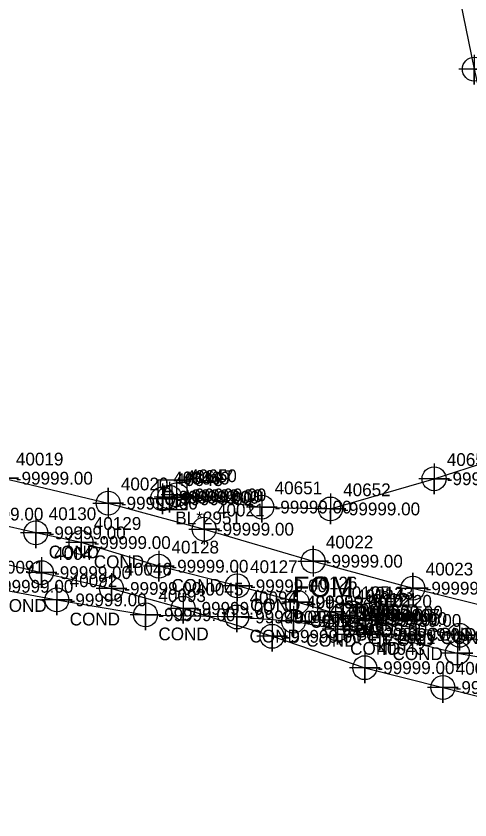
# Model space of a CAD drawing. Extents: x 2083698 to 2094313, y 743246 to 752873.
# Drawn here: x 2090904.8 to 2090993.6, y 744527 to 744684.4 of the extents above; entities that cross this region are included whole.
import ezdxf

# ---------------------------------------------------------------- set-up
doc = ezdxf.new("R2010")
doc.units = 0
for name, color, linetype in [('COGO Default Chain', 7, 'Continuous'), ('COGO Default Curve', 7, 'Continuous'), ('COGO Default Parcel', 7, 'Continuous'), ('COGO Default Point Number', 7, 'Continuous'), ('COGO Default Spiral', 7, 'Continuous'), ('Default Symbol CELL', 7, 'Continuous'), ('Default Symbol Cogo Number', 7, 'Continuous'), ('Exist Other Culture Fence Line', 7, 'Continuous'), ('Exist Property Corner CELL', 7, 'Continuous'), ('Exist Property Corner Cogo Comment', 7, 'Continuous'), ('Exist Property Deed Book Text', 7, 'Continuous'), ('Exist Property Iron Pin Leader', 7, 'Continuous'), ('Exist Property Iron Pin Text', 7, 'Continuous'), ('Exist Property Line', 7, 'Continuous'), ('Exist Property Line Leader', 7, 'Continuous'), ('Exist Property Monument Leader', 7, 'Continuous'), ('Exist Property Monument Text', 7, 'Continuous'), ('Exist Property Owner Text', 7, 'Continuous'), ('Exist Right of Way Line', 7, 'Continuous'), ('Exist Right of Way Line Text', 7, 'Continuous'), ('Exist Utilities Gas UG Line SUE LOS B', 7, 'Continuous'), ('Exist Utilities Other Located Object CELL', 7, 'Continuous'), ('Exist Utilities Other Located Object Text', 7, 'Continuous'), ('Exist Utilities Power Joint Use Telephone Cogo Elevation', 7, 'Continuous'), ('Exist Utilities Power Joint Use Telephone Cogo Number', 7, 'Continuous'), ('Exist Utilities Power UG Cable SUE LOS B', 7, 'Continuous'), ('Exist Utilities Telephone UG Conduit SUE LOS B', 7, 'Continuous'), ('Exist Utilities TV UG Cable SUE LOS B', 7, 'Continuous'), ('Exist Utilities Water UG Line SUE LOS B', 7, 'Continuous'), ('Old_Level_20', 7, 'Continuous'), ('Scratch_Level_0', 7, 'Continuous'), ('Scratch_Level_5', 7, 'Continuous')]:
    doc.layers.add(name, color=color, linetype=linetype)

msp = doc.modelspace()

# ---------------------------------------------------------------- linework, layer by layer
at = {"layer": 'COGO Default Curve'}
for points in [[(2090899.24, 744593.95), (2090905.24, 744593.95), (2090902.24, 744593.95), (2090902.24, 744596.95), (2090902.24, 744590.95)], [(2090919.78, 744589.07), (2090925.78, 744589.07), (2090922.78, 744589.07), (2090922.78, 744592.07), (2090922.78, 744586.07)], [(2090938.58, 744583.97), (2090944.58, 744583.97), (2090941.58, 744583.97), (2090941.58, 744586.97), (2090941.58, 744580.97)], [(2090959.88, 744577.7), (2090965.88, 744577.7), (2090962.88, 744577.7), (2090962.88, 744580.7), (2090962.88, 744574.7)], [(2090979.42, 744572.41), (2090985.42, 744572.41), (2090982.42, 744572.41), (2090982.42, 744575.41), (2090982.42, 744569.41)]]:
    msp.add_lwpolyline(points, dxfattribs=at)
for centre in [(2090922.78, 744589.07), (2090941.58, 744583.97), (2090962.88, 744577.7), (2090982.42, 744572.41)]:
    msp.add_circle(centre, 2.34, dxfattribs=at)
at = {"layer": 'COGO Default Point Number'}
for points in [[(2090909.72, 744578.46), (2090909.72, 744572.46), (2090909.72, 744575.46), (2090912.72, 744575.46), (2090906.72, 744575.46)], [(2090923.46, 744575.37), (2090923.46, 744569.37), (2090923.46, 744572.37), (2090926.46, 744572.37), (2090920.46, 744572.37)], [(2090937.46, 744571.47), (2090937.46, 744565.47), (2090937.46, 744568.47), (2090940.46, 744568.47), (2090934.46, 744568.47)], [(2090954.85, 744565.99), (2090954.85, 744559.99), (2090954.85, 744562.99), (2090957.85, 744562.99), (2090951.85, 744562.99)], [(2090972.99, 744559.85), (2090972.99, 744553.85), (2090972.99, 744556.85), (2090975.99, 744556.85), (2090969.99, 744556.85)], [(2090988.29, 744555.97), (2090988.29, 744549.97), (2090988.29, 744552.97), (2090991.29, 744552.97), (2090985.29, 744552.97)]]:
    msp.add_lwpolyline(points, dxfattribs=at)
for centre in [(2090909.72, 744575.46), (2090923.46, 744572.37), (2090937.46, 744568.47), (2090954.85, 744562.99), (2090972.99, 744556.85), (2090988.29, 744552.97)]:
    msp.add_circle(centre, 2.34, dxfattribs=at)
at = {"layer": 'COGO Default Spiral'}
msp.add_line((2090935.46, 744590.52), (2090935.46, 744590.52), dxfattribs=at)
msp.add_lwpolyline([(2090932.51, 744587.8), (2090938.26, 744587.8), (2090938.26, 744593.55), (2090932.51, 744593.55), (2090932.51, 744587.8)], dxfattribs=at)
at = {"layer": 'Exist Property Deed Book Text'}
msp.add_line((2090970.18, 744566.26), (2090970.18, 744566.26), dxfattribs=at)
msp.add_lwpolyline([(2090967.3, 744563.39), (2090973.05, 744563.39), (2090973.05, 744569.14), (2090967.3, 744569.14), (2090967.3, 744563.39)], dxfattribs=at)
at = {"layer": 'Exist Property Iron Pin Text'}
for points in [[(2090986.55, 744596.85), (2090986.55, 744590.85), (2090986.55, 744593.85), (2090989.55, 744593.85), (2090983.55, 744593.85)], [(2090933.44, 744592.92), (2090933.44, 744586.92), (2090933.44, 744589.92), (2090936.44, 744589.92), (2090930.44, 744589.92)], [(2090934.81, 744593.21), (2090934.81, 744587.21), (2090934.81, 744590.21), (2090937.81, 744590.21), (2090931.81, 744590.21)], [(2090936.17, 744593.68), (2090936.17, 744587.68), (2090936.17, 744590.68), (2090939.17, 744590.68), (2090933.17, 744590.68)], [(2090952.86, 744591.3), (2090952.86, 744585.3), (2090952.86, 744588.3), (2090955.86, 744588.3), (2090949.86, 744588.3)], [(2090966.27, 744590.93), (2090966.27, 744584.93), (2090966.27, 744587.93), (2090969.27, 744587.93), (2090963.27, 744587.93)]]:
    msp.add_lwpolyline(points, dxfattribs=at)
for centre in [(2090986.55, 744593.85), (2090934.81, 744590.21), (2090936.17, 744590.68), (2090933.44, 744589.92), (2090952.86, 744588.3), (2090966.27, 744587.93)]:
    msp.add_circle(centre, 2.34, dxfattribs=at)
at = {"layer": 'Exist Property Line Leader'}
for points in [[(2090908.66, 744586.25), (2090908.66, 744580.25), (2090908.66, 744583.25), (2090911.66, 744583.25), (2090905.66, 744583.25)], [(2090917.48, 744584.34), (2090917.48, 744578.34), (2090917.48, 744581.34), (2090920.48, 744581.34), (2090914.48, 744581.34)], [(2090932.68, 744579.71), (2090932.68, 744573.71), (2090932.68, 744576.71), (2090935.68, 744576.71), (2090929.68, 744576.71)], [(2090948.06, 744575.88), (2090948.06, 744569.88), (2090948.06, 744572.88), (2090951.06, 744572.88), (2090945.06, 744572.88)], [(2090912.77, 744573.12), (2090912.77, 744567.12), (2090912.77, 744570.12), (2090915.77, 744570.12), (2090909.77, 744570.12)], [(2090959.76, 744572.67), (2090959.76, 744566.67), (2090959.76, 744569.67), (2090962.76, 744569.67), (2090956.76, 744569.67)], [(2090966.09, 744570.78), (2090966.09, 744564.78), (2090966.09, 744567.78), (2090969.09, 744567.78), (2090963.09, 744567.78)], [(2090930.12, 744570.21), (2090930.12, 744564.21), (2090930.12, 744567.21), (2090933.12, 744567.21), (2090927.12, 744567.21)], [(2090947.95, 744569.78), (2090947.95, 744563.78), (2090947.95, 744566.78), (2090950.95, 744566.78), (2090944.95, 744566.78)], [(2090959.04, 744568.97), (2090959.04, 744562.97), (2090959.04, 744565.97), (2090962.04, 744565.97), (2090956.04, 744565.97)], [(2090968.74, 744570.16), (2090968.74, 744564.16), (2090968.74, 744567.16), (2090971.74, 744567.16), (2090965.74, 744567.16)], [(2090971.54, 744569.48), (2090971.54, 744563.48), (2090971.54, 744566.48), (2090974.54, 744566.48), (2090968.54, 744566.48)], [(2090974.33, 744569.1), (2090974.33, 744563.1), (2090974.33, 744566.1), (2090977.33, 744566.1), (2090971.33, 744566.1)], [(2090967.64, 744567.39), (2090967.64, 744561.39), (2090967.64, 744564.39), (2090970.64, 744564.39), (2090964.64, 744564.39)], [(2090975.92, 744566.34), (2090975.92, 744560.34), (2090975.92, 744563.34), (2090978.92, 744563.34), (2090972.92, 744563.34)], [(2090991.53, 744566.19), (2090991.53, 744560.19), (2090991.53, 744563.19), (2090994.53, 744563.19), (2090988.53, 744563.19)], [(2090991.11, 744562.72), (2090991.11, 744556.72), (2090991.11, 744559.72), (2090994.11, 744559.72), (2090988.11, 744559.72)]]:
    msp.add_lwpolyline(points, dxfattribs=at)
for centre in [(2090908.66, 744583.25), (2090917.48, 744581.34), (2090932.68, 744576.71), (2090948.06, 744572.88), (2090912.77, 744570.12), (2090959.76, 744569.67), (2090930.12, 744567.21), (2090947.95, 744566.78), (2090966.09, 744567.78), (2090968.74, 744567.16), (2090971.54, 744566.48), (2090959.04, 744565.97), (2090974.33, 744566.1), (2090967.64, 744564.39), (2090975.92, 744563.34), (2090991.53, 744563.19), (2090991.11, 744559.72)]:
    msp.add_circle(centre, 2.34, dxfattribs=at)
at = {"layer": 'Exist Right of Way Line Text'}
msp.add_lwpolyline([(2090994.39, 744676.86), (2090994.43, 744671.05), (2090994.41, 744674.05), (2090997.43, 744674.05), (2090991.43, 744674.05)], dxfattribs=at)
msp.add_circle((2090994.43, 744674.05), 2.34, dxfattribs=at)
at = {"layer": 'Exist Utilities Gas UG Line SUE LOS B'}
msp.add_lwpolyline([(2090756.47, 744620.94), (2090779.93, 744617.29), (2090802.11, 744613.94), (2090824.58, 744608.75), (2090843.47, 744605.42), (2090860.67, 744602.23), (2090883.81, 744597.33), (2090902.24, 744593.95), (2090922.78, 744589.07), (2090941.58, 744583.97), (2090962.88, 744577.7), (2090982.42, 744572.41), (2091006.17, 744566.53), (2091026.73, 744561.15), (2091049.92, 744554.52), (2091063.3, 744550.88), (2091078.66, 744545.84), (2091093.02, 744541.68), (2091105, 744537.88), (2091116.63, 744533.94), (2091142.58, 744527.28)], dxfattribs=at)
at = {"layer": 'Exist Utilities Other Located Object CELL'}
for radius in [2.18, 0.24]:
    msp.add_circle((2090970.69, 744567.71), radius, dxfattribs=at)
at = {"layer": 'Exist Utilities Power UG Cable SUE LOS B'}
msp.add_lwpolyline([(2090933.44, 744589.92), (2090934.81, 744590.21), (2090936.17, 744590.68), (2090952.86, 744588.3), (2090966.27, 744587.93), (2090986.55, 744593.85), (2090997.49, 744597.34), (2091011.48, 744602.27), (2091015.19, 744601.98), (2091017.6, 744600.14), (2091029.4, 744585.19), (2091040.97, 744573.85), (2091058.92, 744559.18)], dxfattribs=at)
at = {"layer": 'Exist Utilities Telephone UG Conduit SUE LOS B'}
msp.add_lwpolyline([(2090957.02, 744851.52), (2090958.06, 744849.98), (2090962.04, 744834.54), (2090967.27, 744812.97), (2090971.91, 744788.52), (2090974.69, 744772.43), (2090978.37, 744752.78), (2090984.56, 744723.53), (2090988.94, 744700.84), (2090994.43, 744674.05), (2090997.56, 744660.2), (2091001.9, 744644.52), (2091010.65, 744619.59), (2091017.88, 744603.49), (2091030.34, 744586.79), (2091042.85, 744575.15), (2091058.36, 744564.4), (2091073.45, 744555.59)], dxfattribs=at)
at = {"layer": 'Exist Utilities TV UG Cable SUE LOS B'}
for points in [[(2090968.74, 744567.16), (2090966.09, 744567.78), (2090959.76, 744569.67), (2090948.06, 744572.88), (2090932.68, 744576.71), (2090917.48, 744581.34), (2090908.66, 744583.25), (2090892.56, 744586.92), (2090881.32, 744587.92), (2090876.45, 744587.27), (2090872.43, 744586.62), (2090865.95, 744586.53)], [(2090898.43, 744572.78), (2090912.77, 744570.12), (2090930.12, 744567.21), (2090947.95, 744566.78), (2090959.04, 744565.97), (2090967.64, 744564.39), (2090975.92, 744563.34), (2090991.11, 744559.72), (2091005.86, 744557.13), (2091015.33, 744555.72), (2091032.28, 744552.31), (2091051.25, 744546.4), (2091069.92, 744540.97), (2091089.65, 744534.2), (2091104.74, 744528.61)], [(2090971.54, 744566.48), (2090974.33, 744566.1), (2090991.53, 744563.19), (2091005.84, 744559.66), (2091014.21, 744557.17), (2091032.01, 744554.06), (2091052.33, 744548.91), (2091069.74, 744546.9), (2091078.64, 744546.85), (2091093.2, 744542.61), (2091105.99, 744539.29), (2091116.64, 744535.46), (2091129.58, 744529.97), (2091142.02, 744527.04)]]:
    msp.add_lwpolyline(points, dxfattribs=at)
at = {"layer": 'Exist Utilities Water UG Line SUE LOS B'}
msp.add_lwpolyline([(2090759.37, 744604.96), (2090792.33, 744596.69), (2090808.94, 744593.11), (2090828.44, 744590.03), (2090835.38, 744588.69), (2090858.12, 744585.97), (2090886.18, 744581.02), (2090909.72, 744575.46), (2090923.46, 744572.37), (2090937.46, 744568.47), (2090954.85, 744562.99), (2090972.99, 744556.85), (2090988.29, 744552.97), (2091007.28, 744548.2), (2091023.72, 744544.58), (2091042.73, 744540.43), (2091047.01, 744539.6)], dxfattribs=at)

# ---------------------------------------------------------------- texts
at = {"layer": 'COGO Default Chain'}
for p in [(2090904.74, 744592.7), (2090925.28, 744587.82), (2090944.08, 744582.72), (2090965.38, 744576.45), (2090984.92, 744571.16)]:
    msp.add_text('-99999.00', height=2.5, dxfattribs=at).set_placement(p)
at = {"layer": 'COGO Default Parcel'}
msp.add_text('40123', height=2.5, dxfattribs=at).set_placement((2090973.19, 744570.21))
at = {"layer": 'COGO Default Spiral'}
for p in [(2090933.3, 744590.05), (2090935.87, 744588.53)]:
    msp.add_text('H', height=2.5, dxfattribs=at).set_placement(p)
at = {"layer": 'Default Symbol CELL'}
for s, p in [('40130', (2090911.16, 744585.75)), ('40129', (2090919.98, 744583.84)), ('40128', (2090935.18, 744579.21)), ('40091', (2090900.93, 744575.28)), ('40127', (2090950.56, 744575.38)), ('40092', (2090915.27, 744572.62)), ('40126', (2090962.26, 744572.17)), ('40093', (2090932.62, 744569.71)), ('40125', (2090968.59, 744570.28)), ('40124', (2090971.24, 744569.66)), ('40094', (2090950.45, 744569.28)), ('40095', (2090961.54, 744568.47)), ('40121', (2090974.04, 744568.98)), ('40120', (2090976.83, 744568.6)), ('40096', (2090970.14, 744566.89)), ('40097', (2090978.42, 744565.84))]:
    msp.add_text(s, height=2.5, dxfattribs=at).set_placement(p)
at = {"layer": 'Default Symbol Cogo Number'}
for p in [(2090895.06, 744585.67), (2090911.16, 744582), (2090919.98, 744580.09), (2090935.18, 744575.46), (2090900.93, 744571.53), (2090950.56, 744571.62), (2090915.27, 744568.87), (2090962.26, 744568.42), (2090968.59, 744566.53), (2090932.62, 744565.96), (2090950.45, 744565.53), (2090961.54, 744564.72), (2090971.24, 744565.91), (2090974.04, 744565.23), (2090976.83, 744564.85), (2090970.14, 744563.14), (2090978.42, 744562.09)]:
    msp.add_text('-99999.00', height=2.5, dxfattribs=at).set_placement(p)
at = {"layer": 'Exist Other Culture Fence Line'}
msp.add_text('-99999.00', height=2.5, dxfattribs=at).set_placement((2090937.96, 744589.27))
at = {"layer": 'Exist Property Corner CELL'}
for s, p in [('COND', (2090911.16, 744578.25)), ('COND', (2090919.98, 744576.34)), ('COND', (2090935.18, 744571.71)), ('COND', (2090900.93, 744567.78)), ('COND', (2090950.56, 744567.88)), ('COND', (2090915.27, 744565.12)), ('COND', (2090962.26, 744564.67)), ('COND', (2090932.62, 744562.21)), ('COND', (2090950.45, 744561.78)), ('COND', (2090968.59, 744562.78)), ('BL*2981 COND', (2090971.24, 744562.16)), ('EL*2981 COND', (2090974.04, 744561.48)), ('COND', (2090961.54, 744560.97)), ('COND', (2090976.83, 744561.1)), ('COND', (2090970.14, 744559.39)), ('COND', (2090978.42, 744558.34))]:
    msp.add_text(s, height=2.5, dxfattribs=at).set_placement(p)
at = {"layer": 'Exist Property Corner Cogo Comment'}
msp.add_text('-99999.00', height=2.5, dxfattribs=at).set_placement((2090972.68, 744565.01))
at = {"layer": 'Exist Property Deed Book Text'}
for p in [(2090968.09, 744565.61), (2090970.66, 744564.15)]:
    msp.add_text('H', height=2.5, dxfattribs=at).set_placement(p)
at = {"layer": 'Exist Property Iron Pin Leader'}
for s, p in [('40653', (2090989.05, 744596.35)), ('40650', (2090938.67, 744593.18)), ('40648', (2090935.94, 744592.42)), ('40649', (2090937.31, 744592.71)), ('40651', (2090955.36, 744590.8)), ('40652', (2090968.77, 744590.43))]:
    msp.add_text(s, height=2.5, dxfattribs=at).set_placement(p)
at = {"layer": 'Exist Property Line'}
for p in [(2090912.22, 744574.21), (2090925.96, 744571.12), (2090939.96, 744567.22), (2090957.35, 744561.74), (2090975.49, 744555.6), (2090990.79, 744551.72)]:
    msp.add_text('-99999.00', height=2.5, dxfattribs=at).set_placement(p)
at = {"layer": 'Exist Property Monument Leader'}
msp.add_text('BL*2951', height=2.5, dxfattribs=at).set_placement((2090935.94, 744584.92))
at = {"layer": 'Exist Property Monument Text'}
for p in [(2090989.05, 744592.6), (2090935.94, 744588.67), (2090937.31, 744588.96), (2090938.67, 744589.43), (2090955.36, 744587.05), (2090968.77, 744586.68)]:
    msp.add_text('-99999.00', height=2.5, dxfattribs=at).set_placement(p)
at = {"layer": 'Exist Property Owner Text'}
msp.add_text('40122', height=2.5, dxfattribs=at).set_placement((2090972.68, 744568.76))
at = {"layer": 'Exist Right of Way Line'}
for s, p in [('40047', (2090912.22, 744577.96)), ('40046', (2090925.96, 744574.87)), ('40045', (2090939.96, 744570.97)), ('40044', (2090957.35, 744565.49)), ('40043', (2090975.49, 744559.35)), ('40042', (2090990.79, 744555.47))]:
    msp.add_text(s, height=2.5, dxfattribs=at).set_placement(p)
at = {"layer": 'Exist Utilities Other Located Object Text'}
msp.add_text('FOM', height=4, dxfattribs=at).set_placement((2090958.91, 744570.7))
at = {"layer": 'Exist Utilities Power Joint Use Telephone Cogo Elevation'}
msp.add_text('-99999.00', height=2.5, dxfattribs=at).set_placement((2090935.51, 744589))
at = {"layer": 'Exist Utilities Power Joint Use Telephone Cogo Number'}
msp.add_text('40646', height=2.5, dxfattribs=at).set_placement((2090935.51, 744592.75))
at = {"layer": 'Old_Level_20'}
for s, p in [('40019', (2090904.74, 744596.45)), ('40020', (2090925.28, 744591.57)), ('40021', (2090944.08, 744586.47)), ('40022', (2090965.38, 744580.2)), ('40023', (2090984.92, 744574.91))]:
    msp.add_text(s, height=2.5, dxfattribs=at).set_placement(p)
at = {"layer": 'Scratch_Level_0'}
msp.add_text('-99999.00', height=2.5, dxfattribs=at).set_placement((2090973.19, 744566.46))
at = {"layer": 'Scratch_Level_5'}
msp.add_text('40647', height=2.5, dxfattribs=at).set_placement((2090937.96, 744593.02))

doc.saveas('drawing.dxf')
